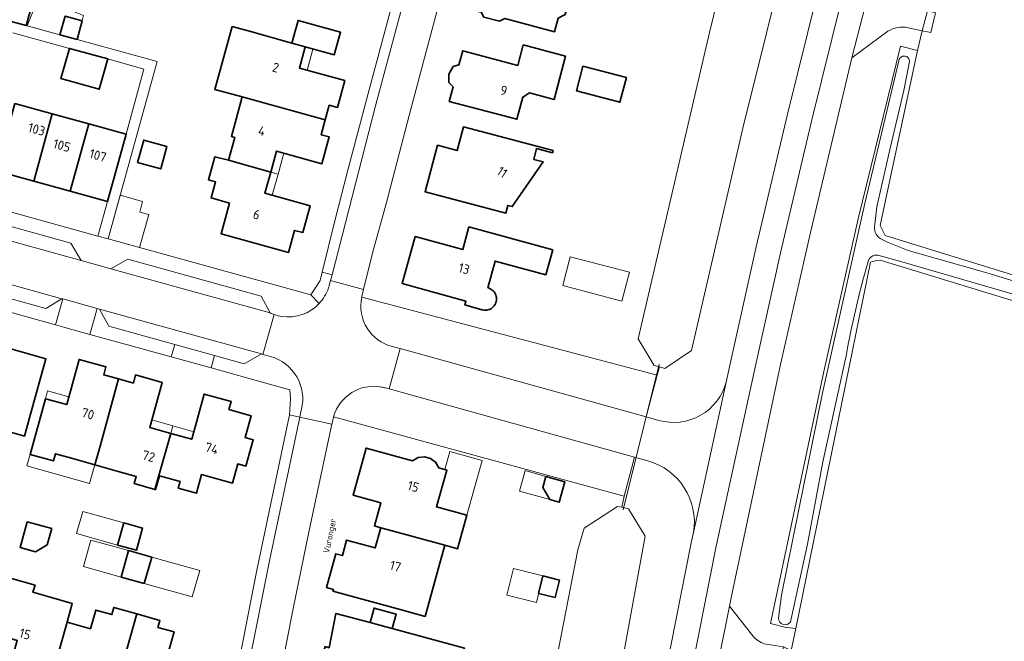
# Model space of a CAD drawing. Header units: metres. Extents: x 149984 to 156489, y 469398 to 478068.
# Tile 753 of 854: x 154658 to 154799, y 473110 to 473199. Entities that reach past the tile are written whole.
import ezdxf
from ezdxf.enums import TextEntityAlignment as Align

# ---------------------------------------------------------------- set-up
doc = ezdxf.new("R2010")
doc.units = ezdxf.units.M
doc.header["$LTSCALE"] = 0.75
for name, color, linetype, lineweight in [('B-WE-GR-BEPLANTING_CULTUUR_HEESTERS-GV', 252, 'Continuous', 18), ('B-WE-GR-GRAS-GV', 252, 'Continuous', 13), ('B-WE-KW-KUNSTWERK_DUIKER-G', 6, 'Continuous', 18), ('B-WE-OG-BEBOUWING-GV', 6, 'Continuous', 35), ('B-WE-OG-BEBOUWING-T18', 1, 'Continuous', 18), ('B-WE-OG-BEBOUWING_LUIFEL-GV', 6, 'Continuous', 18), ('B-WE-OG-BEBOUWING_OVERBOUWING-GV', 6, 'Continuous', 18), ('B-WE-OG-TERREIN_ERF-GV', 252, 'Continuous', 18), ('B-WE-OG-TERREIN_OEVER-GV', 252, 'Continuous', 18), ('B-WE-OG-TOPOGRAFIE-T18', 7, 'Continuous', 18), ('B-WE-OG-WATER_MEER-GV', 252, 'Continuous', 18), ('B-WE-OG-WATER_SLOOT-GV', 252, 'Continuous', 18), ('B-WE-OG-WEG-GV', 252, 'Continuous', 18), ('B-WE-VH-GESLOTENVERHARDING_ASFALT-GV', 252, 'Continuous', 18), ('B-WE-VH-OPENVERHARDING_BETONSTRAATSTEEN-GV', 252, 'Continuous', 18), ('B-WE-VH-OPENVERHARDING_TEGEL-GV', 252, 'Continuous', 18)]:
    doc.layers.add(name, color=color, linetype=linetype, lineweight=lineweight)
doc.styles.add('NLCS-ISO-M500-T18', font='NLCS-ISO.ttf', dxfattribs={"height": 0.9})
doc.styles.add('NLCS-ISO-M750-T18', font='NLCS-ISO.ttf', dxfattribs={"height": 1.35})

msp = doc.modelspace()

# ---------------------------------------------------------------- linework, layer by layer
at = {"layer": 'B-WE-GR-BEPLANTING_CULTUUR_HEESTERS-GV'}
for points in [[(154707.402, 473159.441, 0.4057122), (154711.837, 473152.37)], [(154710.257, 473146.578, 0.3869001), (154703.382, 473142.326)], [(154710.803, 473146.449, 0.0233705), (154710.257, 473146.578)]]:
    msp.add_lwpolyline(points, format="xyb", dxfattribs=at)
at = {"layer": 'B-WE-GR-BEPLANTING_CULTUUR_HEESTERS-GV', "flags": 128}
for points in [[(154711.837, 473152.37), (154711.962, 473152.341), (154712.91, 473152.078), (154748.101, 473142.313), (154749.706, 473148.292), (154707.402, 473159.441)], [(154703.382, 473142.326), (154744.97, 473130.967), (154746.467, 473136.528), (154711.334, 473146.301), (154710.803, 473146.449)]]:
    msp.add_lwpolyline(points, dxfattribs=at)
at = {"layer": 'B-WE-GR-GRAS-GV', "flags": 128}
for points in [[(154801.061, 473240.754), (154799.235, 473239.961), (154789.631, 473203.289), (154789.006, 473202.727), (154788.401, 473200.442), (154789.55, 473200.152), (154788.861, 473197.32), (154787.637, 473197.571), (154786.947, 473194.772), (154781.614, 473169.714), (154782.328, 473168.285), (154893.533, 473133.915)], [(154780.242, 473164.446), (154769.523, 473112.027), (154768.873, 473108.848), (154767.755, 473109.368), (154767.045, 473105.374), (154776.489, 473102.986), (154777.023, 473104.128), (154832.556, 473088.784), (154834.938, 473088.917), (154850.283, 473140.643)], [(154850.283, 473140.643), (154849.905, 473141.654), (154849.887, 473141.701), (154848.299, 473144.347), (154781.624, 473164.72)]]:
    msp.add_lwpolyline(points, dxfattribs=at)
at = {"layer": 'B-WE-GR-GRAS-GV'}
msp.add_lwpolyline([(154781.624, 473164.72, 0.0798974), (154780.242, 473164.446)], format="xyb", dxfattribs=at)
at = {"layer": 'B-WE-KW-KUNSTWERK_DUIKER-G', "flags": 128}
msp.add_lwpolyline([(154750.003, 473149.841), (154744.809, 473129.014)], dxfattribs=at)
at = {"layer": 'B-WE-OG-BEBOUWING-GV', "flags": 128}
for points in [[(154737.508, 473207.594), (154731.237, 473209.269), (154730.515, 473206.641), (154729.623, 473206.125), (154725.228, 473207.296), (154723.426, 473200.544), (154724.488, 473200.257), (154724.905, 473199.524), (154727.127, 473198.94), (154727.874, 473199.355), (154735.013, 473197.45), (154735.518, 473199.385), (154736.508, 473199.937), (154737.177, 473202.445), (154736.605, 473203.43), (154736.812, 473204.209), (154736.617, 473204.27)], [(154656.721, 473199.078), (154659.4, 473198.339), (154660.437, 473202.1), (154657.759, 473202.839)], [(154664.213, 473197.011), (154666.657, 473196.337), (154667.391, 473198.997), (154664.947, 473199.671)], [(154690.302, 473188.107), (154692.537, 473187.489), (154702.183, 473184.821), (154702.766, 473186.918), (154703.92, 473186.616), (154704.98, 473190.446), (154698.479, 473192.221), (154699.332, 473195.27), (154697.419, 473195.835), (154691.322, 473197.516), (154688.85, 473198.197), (154686.368, 473189.195)], [(154699.332, 473195.27), (154703.47, 473194.141), (154704.374, 473197.374), (154698.309, 473199.061), (154697.419, 473195.835)], [(154736.569, 473193.939), (154730.517, 473195.55), (154729.741, 473192.634), (154721.864, 473194.731), (154721.32, 473192.692), (154720.49, 473192.447), (154719.871, 473191.389), (154719.886, 473190.176), (154720.487, 473189.54), (154719.942, 473187.483), (154729.618, 473184.91), (154730.458, 473188.075), (154731.433, 473188.681), (154734.93, 473187.744)], [(154671.048, 473193.551), (154665.563, 473195.065), (154664.357, 473190.745), (154669.841, 473189.218)], [(154738.152, 473188.996), (154744.363, 473187.36), (154745.287, 473190.872), (154739.077, 473192.507)], [(154663.117, 473185.69), (154657.752, 473187.173), (154655.095, 473177.551), (154660.452, 473176.067)], [(154692.537, 473187.489), (154690.302, 473188.107), (154688.752, 473182.449), (154689.225, 473182.319), (154688.328, 473179.044), (154694.386, 473177.353), (154695.223, 473180.355), (154701.7, 473178.55), (154702.752, 473182.388), (154701.591, 473182.693), (154702.183, 473184.821)], [(154668.33, 473184.248), (154663.117, 473185.69), (154660.452, 473176.067), (154665.664, 473174.624)], [(154671.021, 473173.14), (154673.684, 473182.768), (154668.33, 473184.248), (154665.664, 473174.624)], [(154734.788, 473180.437), (154721.96, 473183.817), (154721.066, 473180.437), (154718.256, 473181.201), (154716.482, 473174.538), (154728.042, 473171.477), (154728.332, 473172.575), (154728.948, 473172.411), (154733.4, 473178.811), (154732.02, 473179.179), (154732.43, 473180.713), (154734.707, 473180.123)], [(154675.324, 473178.721), (154678.633, 473177.817), (154679.51, 473181.03), (154676.201, 473181.934)], [(154688.328, 473179.044), (154686.392, 473179.54), (154685.47, 473176.258), (154686.486, 473175.971), (154685.839, 473173.654), (154688.503, 473172.911), (154687.28, 473168.535), (154696.942, 473165.843), (154697.802, 473168.991), (154698.968, 473168.686), (154700.008, 473172.524), (154693.542, 473174.329), (154694.386, 473177.353)], [(154725.46, 473160.765), (154726.499, 473164.605), (154733.734, 473162.649), (154734.74, 473166.201), (154722.759, 473169.512), (154721.857, 473166.247), (154715.047, 473168.129), (154713.174, 473161.398), (154722.319, 473158.852), (154722.18, 473158.333), (154724.588, 473157.654), (154724.761, 473157.609), (154724.939, 473157.583), (154725.118, 473157.577), (154725.297, 473157.591), (154725.473, 473157.624), (154725.644, 473157.677), (154725.808, 473157.749), (154725.964, 473157.838), (154726.108, 473157.944), (154726.24, 473158.065), (154726.358, 473158.2), (154726.46, 473158.347), (154726.545, 473158.505), (154726.613, 473158.671), (154726.661, 473158.844), (154726.69, 473159.021), (154726.699, 473159.2), (154726.689, 473159.379), (154726.658, 473159.555), (154726.608, 473159.727), (154726.54, 473159.893), (154726.453, 473160.05), (154726.35, 473160.196), (154726.231, 473160.331), (154726.098, 473160.451), (154725.953, 473160.555), (154725.797, 473160.643), (154725.632, 473160.714)], [(154656.829, 473152.125), (154654.488, 473143.638), (154653.774, 473141.048), (154659.134, 473139.566), (154659.848, 473142.156), (154662.202, 473150.639)], [(154669.948, 473138.111), (154672.597, 473147.736), (154670.485, 473148.32), (154670.804, 473149.474), (154666.959, 473150.53), (154665.187, 473144.061), (154662.126, 473144.9), (154659.94, 473136.919), (154663.275, 473136.007), (154663.553, 473137.028), (154665.856, 473136.389), (154669.208, 473135.453)], [(154672.597, 473147.736), (154669.948, 473138.111), (154669.208, 473135.453), (154672.549, 473134.509), (154675.137, 473133.778), (154674.848, 473132.76), (154677.817, 473131.928), (154680.063, 473139.943), (154677.058, 473140.783), (154678.862, 473147.244), (154675.036, 473148.303), (154674.717, 473147.149)], [(154677.817, 473131.928), (154677.899, 473131.905), (154678.449, 473133.873), (154681.403, 473133.051), (154681.138, 473132.098), (154683.738, 473131.373), (154684.486, 473134.038), (154688.907, 473132.826), (154689.666, 473135.57), (154690.836, 473135.254), (154691.874, 473139.038), (154690.714, 473139.35), (154691.573, 473142.474), (154688.402, 473143.354), (154688.72, 473144.506), (154684.878, 473145.561), (154683.068, 473139.102), (154680.063, 473139.943)], [(154711.066, 473126.175), (154719.292, 473123.915), (154721.129, 473123.418), (154722.468, 473128.217), (154718.132, 473129.421), (154719.596, 473134.67), (154718.448, 473134.987), (154717.957, 473135.801), (154717.243, 473136.347), (154716.384, 473136.578), (154715.506, 473136.467), (154714.666, 473136.022), (154708.036, 473137.845), (154706.179, 473131.093), (154710.136, 473130.006), (154709.214, 473126.689), (154710.132, 473126.434)], [(154736.487, 473133.024), (154733.781, 473133.777), (154733.336, 473132.177), (154734.309, 473130.453), (154735.667, 473130.075)], [(154659.531, 473127.297), (154658.507, 473123.619), (154660.72, 473123.003), (154662.383, 473123.999), (154663.029, 473126.323)], [(154672.467, 473123.948), (154675.152, 473123.2), (154676.037, 473126.376), (154673.351, 473127.124)], [(154719.292, 473123.915), (154711.066, 473126.175), (154710.132, 473126.434), (154709.333, 473123.549), (154705.249, 473124.666), (154704.648, 473122.436), (154703.684, 473122.702), (154702.384, 473117.874), (154703.348, 473117.608), (154703.283, 473117.367), (154712.922, 473114.715), (154716.473, 473113.738), (154718.204, 473119.987)], [(154676.287, 473118.445), (154677.343, 473122.239), (154674.04, 473123.158), (154672.984, 473119.365)], [(154735.084, 473116.434), (154735.706, 473118.943), (154733.348, 473119.528), (154732.726, 473117.02)], [(154662.547, 473103.321), (154665.24, 473112.922), (154665.981, 473115.563), (154662.661, 473116.529), (154660.356, 473117.2), (154660.647, 473118.208), (154657.301, 473119.166), (154655.048, 473111.18), (154658.096, 473110.297), (154656.287, 473103.848), (154660.107, 473102.759), (154660.429, 473103.916)], [(154665.24, 473112.922), (154662.547, 473103.321), (154664.666, 473102.726), (154664.335, 473101.566), (154668.162, 473100.493), (154669.98, 473106.97), (154672.984, 473106.126), (154675.222, 473114.102), (154671.946, 473115.024), (154671.658, 473114.003), (154669.345, 473114.655), (154668.589, 473111.977)], [(154675.222, 473114.102), (154672.984, 473106.126), (154675.993, 473105.281), (154674.172, 473098.805), (154677.996, 473097.721), (154678.343, 473098.882), (154681.507, 473097.988), (154682.317, 473100.886), (154683.476, 473100.567), (154684.548, 473104.315), (154683.357, 473104.653), (154684.177, 473107.625), (154679.792, 473108.854), (154680.553, 473111.515), (154678.236, 473112.173), (154678.518, 473113.175)], [(154702.744, 473109.253), (154702.169, 473109.427), (154700.704, 473104.124), (154705.142, 473102.897), (154705.663, 473104.824), (154712.805, 473102.898), (154714.231, 473108.219), (154721.34, 473106.317), (154722.11, 473109.195), (154711.775, 473111.992), (154710.855, 473112.241), (154708.616, 473112.847), (154703.717, 473114.173)], [(154711.775, 473111.992), (154712.338, 473114.071), (154709.179, 473114.926), (154708.616, 473112.847), (154710.855, 473112.241)]]:
    msp.add_lwpolyline(points, close=True, dxfattribs=at)
at = {"layer": 'B-WE-OG-BEBOUWING_LUIFEL-GV', "flags": 128}
for points in [[(154659.501, 473198.312), (154664.213, 473197.011), (154664.947, 473199.671), (154667.391, 473198.997), (154667.608, 473199.784), (154661.143, 473202.387)], [(154700.411, 473194.975), (154699.332, 473195.27), (154698.479, 473192.221), (154699.578, 473191.921)], [(154695.223, 473180.355), (154694.386, 473177.353), (154695.43, 473177.062), (154696.268, 473180.064)], [(154695.43, 473177.062), (154694.386, 473177.353), (154693.542, 473174.329), (154694.586, 473174.038)], [(154662.126, 473144.9), (154665.187, 473144.061), (154665.496, 473145.188), (154662.435, 473146.027)], [(154680.365, 473141.021), (154677.36, 473141.863), (154677.058, 473140.783), (154680.063, 473139.943)], [(154680.365, 473141.021), (154680.063, 473139.943), (154683.068, 473139.102), (154683.37, 473140.179)], [(154659.94, 473136.919), (154659.483, 473135.28), (154668.463, 473132.779), (154669.208, 473135.453), (154663.553, 473137.028), (154663.275, 473136.007)], [(154722.468, 473128.217), (154724.639, 473136.079), (154720.016, 473137.355), (154719.297, 473134.753), (154719.596, 473134.67), (154718.145, 473129.42)], [(154734.309, 473130.453), (154733.336, 473132.177), (154733.781, 473133.777), (154730.807, 473134.605), (154729.986, 473131.656)], [(154673.351, 473127.124), (154667.466, 473128.762), (154666.582, 473125.586), (154672.467, 473123.948)], [(154672.984, 473119.365), (154674.04, 473123.158), (154668.635, 473124.662), (154667.579, 473120.869)], [(154733.348, 473119.528), (154729.13, 473120.575), (154728.187, 473116.776), (154732.405, 473115.729)]]:
    msp.add_lwpolyline(points, close=True, dxfattribs=at)
at = {"layer": 'B-WE-OG-BEBOUWING_OVERBOUWING-GV', "flags": 128}
for points in [[(154675.623, 473166.546), (154676.93, 473171.27), (154675.626, 473171.631), (154676.044, 473173.143), (154672.826, 473174.033), (154671.1, 473167.794)], [(154736.17, 473161.11), (154744.638, 473158.886), (154745.722, 473163.015), (154737.255, 473165.238)], [(154676.287, 473118.445), (154683.16, 473116.532), (154684.215, 473120.326), (154677.343, 473122.239)]]:
    msp.add_lwpolyline(points, close=True, dxfattribs=at)
at = {"layer": 'B-WE-OG-TERREIN_ERF-GV', "flags": 128}
for points in [[(154707.402, 473159.441), (154749.706, 473148.292), (154750.01, 473149.45), (154749.281, 473149.642), (154746.969, 473153.469), (154757.172, 473197.319), (154766.887, 473236.972), (154768.249, 473241.413), (154754.172, 473245.162), (154753.218, 473241.86), (154750.218, 473242.626), (154751.177, 473245.96), (154731.738, 473251.138), (154716.787, 473195.126), (154714.236, 473185.629), (154710.943, 473173.006), (154708.98, 473165.947), (154707.663, 473160.523), (154707.42, 473159.525)], [(154737.508, 473207.594), (154736.617, 473204.27), (154736.812, 473204.209), (154736.605, 473203.43), (154737.177, 473202.445), (154736.508, 473199.937), (154735.518, 473199.385), (154735.013, 473197.45), (154727.874, 473199.355), (154727.127, 473198.94), (154724.905, 473199.524), (154724.488, 473200.257), (154723.426, 473200.544), (154725.228, 473207.296), (154729.623, 473206.125), (154730.515, 473206.641), (154731.237, 473209.269)], [(154788.861, 473197.32), (154789.55, 473200.152), (154788.401, 473200.442), (154787.637, 473197.571)], [(154694.386, 473177.353), (154693.542, 473174.329), (154700.008, 473172.524), (154698.968, 473168.686), (154697.802, 473168.991), (154696.942, 473165.843), (154687.28, 473168.535), (154688.503, 473172.911), (154685.839, 473173.654), (154686.486, 473175.971), (154685.47, 473176.258), (154686.392, 473179.54), (154688.328, 473179.044), (154689.225, 473182.319), (154688.752, 473182.449), (154690.302, 473188.107), (154686.368, 473189.195), (154688.85, 473198.197), (154691.322, 473197.516), (154697.419, 473195.835), (154698.309, 473199.061), (154704.374, 473197.374), (154703.47, 473194.141), (154699.332, 473195.27), (154698.479, 473192.221), (154704.98, 473190.446), (154703.92, 473186.616), (154702.766, 473186.918), (154702.183, 473184.821), (154701.591, 473182.693), (154702.752, 473182.388), (154701.7, 473178.55), (154695.223, 473180.355)], [(154736.569, 473193.939), (154734.93, 473187.744), (154731.433, 473188.681), (154730.458, 473188.075), (154729.618, 473184.91), (154719.942, 473187.483), (154720.487, 473189.54), (154719.886, 473190.176), (154719.871, 473191.389), (154720.49, 473192.447), (154721.32, 473192.692), (154721.864, 473194.731), (154729.741, 473192.634), (154730.517, 473195.55)], [(154738.152, 473188.996), (154739.077, 473192.507), (154745.287, 473190.872), (154744.363, 473187.36)], [(154734.788, 473180.437), (154734.707, 473180.123), (154732.43, 473180.713), (154732.02, 473179.179), (154733.4, 473178.811), (154728.948, 473172.411), (154728.332, 473172.575), (154728.042, 473171.477), (154716.482, 473174.538), (154718.256, 473181.201), (154721.066, 473180.437), (154721.96, 473183.817)], [(154675.324, 473178.721), (154676.201, 473181.934), (154679.51, 473181.03), (154678.633, 473177.817)], [(154725.46, 473160.765), (154725.632, 473160.714), (154725.797, 473160.643), (154725.953, 473160.555), (154726.098, 473160.451), (154726.231, 473160.331), (154726.35, 473160.196), (154726.453, 473160.05), (154726.54, 473159.893), (154726.608, 473159.727), (154726.658, 473159.555), (154726.689, 473159.379), (154726.699, 473159.2), (154726.69, 473159.021), (154726.661, 473158.844), (154726.613, 473158.671), (154726.545, 473158.505), (154726.46, 473158.347), (154726.358, 473158.2), (154726.24, 473158.065), (154726.108, 473157.944), (154725.964, 473157.838), (154725.808, 473157.749), (154725.644, 473157.677), (154725.473, 473157.624), (154725.297, 473157.591), (154725.118, 473157.577), (154724.939, 473157.583), (154724.761, 473157.609), (154724.588, 473157.654), (154722.18, 473158.333), (154722.319, 473158.852), (154713.174, 473161.398), (154715.047, 473168.129), (154721.857, 473166.247), (154722.759, 473169.512), (154734.74, 473166.201), (154733.734, 473162.649), (154726.499, 473164.605)], [(154641.446, 473156.381), (154646.575, 473154.962), (154651.701, 473153.544), (154656.829, 473152.125), (154662.202, 473150.639), (154659.848, 473142.156), (154659.134, 473139.566), (154653.774, 473141.048), (154648.647, 473142.462), (154649.362, 473145.056), (154644.234, 473146.474), (154643.435, 473143.578), (154638.306, 473144.992), (154638.221, 473144.682), (154633.092, 473146.096), (154628.069, 473147.484), (154626.052, 473140.183), (154622.347, 473141.207), (154627.189, 473158.731), (154630.558, 473157.788), (154630.971, 473159.279), (154636.319, 473157.799)], [(154669.208, 473135.453), (154665.856, 473136.389), (154663.553, 473137.028), (154663.275, 473136.007), (154659.94, 473136.919), (154662.126, 473144.9), (154665.187, 473144.061), (154666.959, 473150.53), (154670.804, 473149.474), (154670.485, 473148.32), (154672.597, 473147.736), (154674.717, 473147.149), (154675.036, 473148.303), (154678.862, 473147.244), (154677.058, 473140.783), (154680.063, 473139.943), (154683.068, 473139.102), (154684.878, 473145.561), (154688.72, 473144.506), (154688.402, 473143.354), (154691.573, 473142.474), (154690.714, 473139.35), (154691.874, 473139.038), (154690.836, 473135.254), (154689.666, 473135.57), (154688.907, 473132.826), (154684.486, 473134.038), (154683.738, 473131.373), (154681.138, 473132.098), (154681.403, 473133.051), (154678.449, 473133.873), (154677.899, 473131.905), (154677.817, 473131.928), (154674.848, 473132.76), (154675.137, 473133.778), (154672.549, 473134.509)], [(154712.922, 473114.715), (154703.283, 473117.367), (154703.348, 473117.608), (154702.384, 473117.874), (154703.684, 473122.702), (154704.648, 473122.436), (154705.249, 473124.666), (154709.333, 473123.549), (154710.132, 473126.434), (154709.214, 473126.689), (154710.136, 473130.006), (154706.179, 473131.093), (154708.036, 473137.845), (154714.666, 473136.022), (154715.506, 473136.467), (154716.384, 473136.578), (154717.243, 473136.347), (154717.957, 473135.801), (154718.448, 473134.987), (154719.596, 473134.67), (154718.132, 473129.421), (154722.468, 473128.217), (154721.129, 473123.418), (154719.292, 473123.915), (154718.204, 473119.987), (154716.473, 473113.738)], [(154734.309, 473130.453), (154733.336, 473132.177), (154733.781, 473133.777), (154736.487, 473133.024), (154735.667, 473130.075)], [(154659.531, 473127.297), (154663.029, 473126.323), (154662.383, 473123.999), (154660.72, 473123.003), (154658.507, 473123.619)], [(154672.467, 473123.948), (154673.351, 473127.124), (154676.037, 473126.376), (154675.152, 473123.2)], [(154672.984, 473119.365), (154674.04, 473123.158), (154677.343, 473122.239), (154676.287, 473118.445)], [(154733.348, 473119.528), (154735.706, 473118.943), (154735.084, 473116.434), (154732.726, 473117.02)], [(154711.775, 473111.992), (154722.11, 473109.195), (154721.34, 473106.317), (154714.231, 473108.219), (154712.805, 473102.898), (154705.663, 473104.824), (154705.142, 473102.897), (154700.704, 473104.124), (154702.169, 473109.427), (154702.744, 473109.253), (154703.717, 473114.173), (154708.616, 473112.847), (154709.179, 473114.926), (154712.338, 473114.071)]]:
    msp.add_lwpolyline(points, close=True, dxfattribs=at)
for points in [[(154657.759, 473202.839), (154660.437, 473202.1), (154659.4, 473198.339), (154664.213, 473197.011), (154664.947, 473199.671), (154667.391, 473198.997), (154666.657, 473196.337), (154678.122, 473193.174), (154671.1, 473167.794), (154700.103, 473159.792), (154701.44, 473161.837), (154701.729, 473163.004), (154703.612, 473170.576), (154705.475, 473177.797), (154708.529, 473189.312), (154715.244, 473214.418)], [(154657.752, 473187.173), (154663.117, 473185.69), (154668.33, 473184.248), (154673.684, 473182.768), (154676.231, 473192.101), (154671.048, 473193.551), (154669.841, 473189.218), (154664.357, 473190.745), (154665.563, 473195.065), (154657.45, 473197.295)], [(154654.008, 473172.542), (154669.631, 473168.202), (154671.021, 473173.14), (154665.664, 473174.624), (154660.452, 473176.067), (154655.095, 473177.551)], [(154689.943, 473107.891), (154692.373, 473120.341), (154697.055, 473142.576), (154697.056, 473142.587), (154697.226, 473144.885), (154697.135, 473146.166), (154691.314, 473147.795), (154685.863, 473149.305), (154680.141, 473150.889), (154668.489, 473154.115), (154664.89, 473155.112), (154663.585, 473155.476), (154632.231, 473164.218)], [(154703.253, 473141.777), (154703.139, 473141.241), (154699.9, 473126.045), (154697.613, 473114.866), (154695.133, 473102.069), (154693.871, 473095.722), (154693.69, 473094.517), (154692.192, 473085.806), (154704.749, 473082.817), (154706.871, 473081.306), (154707.657, 473080.385), (154708.286, 473078.949), (154708.482, 473077.033), (154708.046, 473075.544), (154727.957, 473069.896), (154728.06, 473069.867), (154728.142, 473070.767), (154738.355, 473123.279), (154739.26, 473126.365), (154744.029, 473129.486), (154744.623, 473129.357), (154744.97, 473130.967), (154703.382, 473142.326)], [(154656.287, 473103.848), (154658.096, 473110.297), (154655.048, 473111.18), (154657.301, 473119.166), (154660.647, 473118.208), (154660.356, 473117.2), (154662.661, 473116.529), (154665.981, 473115.563), (154665.24, 473112.922), (154668.589, 473111.977), (154669.345, 473114.655), (154671.658, 473114.003), (154671.946, 473115.024), (154675.222, 473114.102), (154678.518, 473113.175), (154678.236, 473112.173), (154680.553, 473111.515), (154679.792, 473108.854)]]:
    msp.add_lwpolyline(points, dxfattribs=at)
at = {"layer": 'B-WE-OG-TERREIN_ERF-GV'}
msp.add_lwpolyline([(154703.382, 473142.326, 0.0236573), (154703.253, 473141.777)], format="xyb", dxfattribs=at)
at = {"layer": 'B-WE-OG-TERREIN_OEVER-GV', "flags": 128}
for points in [[(154786.947, 473194.772), (154784.51, 473195.384), (154778.481, 473170.684), (154773.558, 473148.804), (154765.924, 473112.725), (154768.159, 473112.168), (154768.253, 473112.145), (154769.523, 473112.027), (154780.242, 473164.446)], [(154844.147, 473108.564), (154854.011, 473139.992), (154854.673, 473141.712), (154913.014, 473124.646), (154951.625, 473113.472), (154955.45, 473112.365), (154962.741, 473110.37), (154963.432, 473111.764), (154963.578, 473113.272), (154962.51, 473114.151), (154893.533, 473133.915), (154782.328, 473168.285), (154781.614, 473169.714), (154786.947, 473194.772)], [(154767.061, 473113.489), (154767.476, 473116.792), (154770, 473129.275), (154773.299, 473145.506), (154778.443, 473168.632), (154779.44, 473172.875), (154784.284, 473193.289)], [(154785.783, 473192.967), (154784.983, 473189.055), (154783.027, 473180.799), (154781.15, 473172.365), (154780.825, 473169.851)], [(154781.605, 473167.859), (154782.761, 473167.252), (154785.605, 473166.117), (154796.886, 473162.913), (154808.289, 473159.445), (154824.564, 473154.337), (154838.179, 473150.13), (154848.973, 473146.524), (154854.177, 473144.885), (154861.554, 473142.646), (154869.707, 473139.994), (154876.724, 473137.8), (154884.366, 473135.375), (154892.536, 473133.068), (154901.523, 473130.498), (154912.424, 473127.478), (154920.084, 473125.269), (154925.412, 473123.819), (154926.652, 473123.49), (154937.537, 473120.279), (154945.87, 473117.663), (154957.299, 473114.59), (154962.709, 473113.025)], [(154849.381, 473144.219), (154839.564, 473147.947), (154829.081, 473151.38), (154814.454, 473155.884), (154797.686, 473160.711), (154784.719, 473164.512), (154781.288, 473165.448)], [(154781.624, 473164.72), (154848.299, 473144.347), (154849.887, 473141.701), (154849.905, 473141.654), (154850.283, 473140.643), (154834.938, 473088.917)], [(154776.73, 473151.038), (154773.398, 473135.87), (154771.22, 473124.095), (154768.896, 473113.402), (154768.767, 473112.932)]]:
    msp.add_lwpolyline(points, dxfattribs=at)
at = {"layer": 'B-WE-OG-TERREIN_OEVER-GV'}
for points in [[(154784.284, 473193.289, -1.1056406), (154785.783, 473192.967)], [(154780.825, 473169.851, 0.3041508), (154781.605, 473167.859)], [(154779.829, 473164.357, 0.0249939), (154776.73, 473151.038)], [(154781.288, 473165.448, 0.4431886), (154779.829, 473164.357)], [(154780.242, 473164.446, -0.0798974), (154781.624, 473164.72)], [(154768.767, 473112.932, -0.7261692), (154767.061, 473113.489)]]:
    msp.add_lwpolyline(points, format="xyb", dxfattribs=at)
at = {"layer": 'B-WE-OG-WATER_MEER-GV', "flags": 128}
for points in [[(154781.359, 473286.902), (154774.107, 473262.7), (154770.868, 473250.141), (154770.09, 473247.602), (154769.001, 473243.867), (154768.249, 473241.413), (154766.887, 473236.972), (154757.172, 473197.319), (154746.969, 473153.469), (154749.281, 473149.642), (154750.01, 473149.45), (154750.793, 473149.243), (154754.62, 473151.818), (154761.975, 473183.635), (154772.099, 473224.508), (154771.259, 473227.565), (154771.971, 473230.265), (154773.028, 473240.287), (154773.374, 473241.997), (154773.536, 473242.563), (154774.609, 473246.306), (154785.471, 473285.559)], [(154741.3, 473088.734), (154747.978, 473125.213), (154745.608, 473129.143), (154744.623, 473129.357), (154744.029, 473129.486), (154739.26, 473126.365), (154738.355, 473123.279), (154728.142, 473070.767)]]:
    msp.add_lwpolyline(points, dxfattribs=at)
at = {"layer": 'B-WE-OG-WATER_SLOOT-GV'}
for points in [[(154785.783, 473192.967, 1.1056406), (154784.284, 473193.289)], [(154781.605, 473167.859, -0.3041508), (154780.825, 473169.851)], [(154776.73, 473151.038, -0.0249939), (154779.829, 473164.357)], [(154779.829, 473164.357, -0.4431886), (154781.288, 473165.448)], [(154767.061, 473113.489, 0.7261692), (154768.767, 473112.932)]]:
    msp.add_lwpolyline(points, format="xyb", dxfattribs=at)
at = {"layer": 'B-WE-OG-WATER_SLOOT-GV', "flags": 128}
for points in [[(154784.284, 473193.289), (154779.44, 473172.875), (154778.443, 473168.632), (154773.299, 473145.506), (154770, 473129.275), (154767.476, 473116.792), (154767.061, 473113.489)], [(154780.825, 473169.851), (154781.15, 473172.365), (154783.027, 473180.799), (154784.983, 473189.055), (154785.783, 473192.967)], [(154962.709, 473113.025), (154957.299, 473114.59), (154945.87, 473117.663), (154937.537, 473120.279), (154926.652, 473123.49), (154925.412, 473123.819), (154920.084, 473125.269), (154912.424, 473127.478), (154901.523, 473130.498), (154892.536, 473133.068), (154884.366, 473135.375), (154876.724, 473137.8), (154869.707, 473139.994), (154861.554, 473142.646), (154854.177, 473144.885), (154848.973, 473146.524), (154838.179, 473150.13), (154824.564, 473154.337), (154808.289, 473159.445), (154796.886, 473162.913), (154785.605, 473166.117), (154782.761, 473167.252), (154781.605, 473167.859)], [(154781.288, 473165.448), (154784.719, 473164.512), (154797.686, 473160.711), (154814.454, 473155.884), (154829.081, 473151.38), (154839.564, 473147.947), (154849.381, 473144.219)], [(154768.767, 473112.932), (154768.896, 473113.402), (154771.22, 473124.095), (154773.398, 473135.87), (154776.73, 473151.038)]]:
    msp.add_lwpolyline(points, dxfattribs=at)
at = {"layer": 'B-WE-OG-WEG-GV', "flags": 128}
for points in [[(154760.05, 473149.494), (154763.841, 473166.631), (154768.332, 473185.643), (154774.06, 473208.815), (154779.634, 473230.637), (154781.642, 473238.053), (154773.028, 473240.287), (154771.971, 473230.265), (154771.259, 473227.565), (154772.099, 473224.508), (154761.975, 473183.635), (154754.62, 473151.818), (154750.793, 473149.243), (154750.01, 473149.45), (154749.706, 473148.292), (154748.101, 473142.313), (154749.95, 473141.8)], [(154782.699, 473197.508), (154777.579, 473193.711), (154771.632, 473168.693), (154767.341, 473149.786), (154760.331, 473116.643), (154760.044, 473115.213), (154763.516, 473110.784)], [(154765.307, 473109.752), (154767.755, 473109.368), (154768.873, 473108.848), (154769.523, 473112.027), (154768.253, 473112.145), (154768.159, 473112.168), (154765.924, 473112.725), (154773.558, 473148.804), (154778.481, 473170.684), (154784.51, 473195.384), (154786.947, 473194.772), (154787.637, 473197.571)], [(154787.637, 473197.571), (154785.606, 473198.029)], [(154759.571, 473147.291), (154760.05, 473149.494)], [(154748.343, 473136.006), (154746.467, 473136.528), (154744.97, 473130.967), (154744.623, 473129.357), (154745.608, 473129.143), (154747.978, 473125.213), (154741.3, 473088.734), (154732.408, 473038.315), (154727.639, 473006.596), (154726.679, 473000), (154724.235, 472983.217), (154722.294, 472967.798), (154718.415, 472966.049), (154716.73, 472966.252), (154715.628, 472962.081), (154715.365, 472960.87), (154718.132, 472960.562), (154721.584, 472960.281)], [(154740.189, 473047.033), (154745.103, 473074.639), (154748.451, 473093.058), (154748.76, 473094.761), (154754.624, 473124.515), (154754.894, 473125.758), (154754.895, 473125.764)]]:
    msp.add_lwpolyline(points, dxfattribs=at)
at = {"layer": 'B-WE-OG-WEG-GV'}
for points in [[(154785.606, 473198.029, 0.1888907), (154782.699, 473197.508)], [(154749.95, 473141.8, 0.4175409), (154759.571, 473147.291)], [(154754.895, 473125.764, 0.3831169), (154748.343, 473136.006)], [(154763.516, 473110.784, 0.1584149), (154765.307, 473109.752)]]:
    msp.add_lwpolyline(points, format="xyb", dxfattribs=at)
at = {"layer": 'B-WE-VH-GESLOTENVERHARDING_ASFALT-GV', "flags": 128}
for points in [[(154767.329, 473165.803), (154771.823, 473184.828), (154777.543, 473207.968), (154783.098, 473229.715), (154789.688, 473254.05), (154795.006, 473273.003), (154801.751, 473295.811), (154822.723, 473362.958), (154828.934, 473380.099), (154831.796, 473390.066), (154832.925, 473393.953), (154827.871, 473395.501), (154827.431, 473392.439)], [(154826.678, 473388.605), (154822.876, 473376.032), (154814.192, 473347.7), (154802.869, 473311.424), (154799.267, 473299.882), (154798.312, 473296.823), (154795.092, 473285.935), (154791.558, 473273.985), (154786.255, 473255.087), (154781.642, 473238.053), (154779.634, 473230.637), (154774.06, 473208.815), (154768.332, 473185.643), (154763.841, 473166.631), (154760.05, 473149.494), (154759.571, 473147.291), (154754.895, 473125.764), (154754.894, 473125.758), (154754.624, 473124.515), (154748.76, 473094.761)], [(154828.934, 473380.099), (154822.723, 473362.958), (154801.751, 473295.811), (154795.006, 473273.003), (154789.688, 473254.05), (154783.098, 473229.715), (154777.543, 473207.968), (154771.823, 473184.828), (154767.329, 473165.803), (154763.56, 473148.764), (154758.133, 473123.784), (154752.284, 473094.104), (154748.664, 473074.182), (154743.718, 473046.402), (154739.983, 473022.995), (154736.579, 472999.486), (154734.831, 472977.129), (154735.293, 472977.145)], [(154742.141, 473010.75), (154742.426, 473014.853), (154743.641, 473023.273), (154745.759, 473036.817), (154748.626, 473053.92), (154750.664, 473065.56), (154755.504, 473091.879), (154757.048, 473100.275), (154760.044, 473115.213), (154760.331, 473116.643), (154767.341, 473149.786), (154771.632, 473168.693), (154777.579, 473193.711), (154781.313, 473208.385), (154786.971, 473230.616), (154799.661, 473276.829), (154805.232, 473294.883), (154805.286, 473295.055), (154825.589, 473359.701)], [(154734.831, 472977.129), (154736.579, 472999.486), (154739.983, 473022.995), (154743.718, 473046.402), (154748.664, 473074.182), (154752.284, 473094.104), (154758.133, 473123.784), (154763.56, 473148.764), (154767.329, 473165.803)]]:
    msp.add_lwpolyline(points, dxfattribs=at)
at = {"layer": 'B-WE-VH-OPENVERHARDING_BETONSTRAATSTEEN-GV', "flags": 128}
for points in [[(154716.619, 473213.917), (154709.389, 473186.827), (154703.158, 473162.656), (154702.941, 473161.842), (154707.663, 473160.523), (154708.98, 473165.947), (154710.943, 473173.006), (154714.236, 473185.629), (154716.787, 473195.126), (154731.738, 473251.138), (154732.454, 473253.82), (154733.507, 473257.764), (154723.728, 473260.473), (154720.576, 473249.154), (154724.105, 473242.57), (154720.367, 473228.62)], [(154784.055, 473202.747), (154781.313, 473208.385), (154777.579, 473193.711)], [(154785.606, 473198.029), (154787.637, 473197.571), (154788.401, 473200.442), (154786.227, 473200.944)], [(154777.579, 473193.711), (154782.699, 473197.508)], [(154694.308, 473157.184), (154671.51, 473163.511), (154667.254, 473164.689), (154653.622, 473168.462), (154652.932, 473168.654), (154650.127, 473169.43), (154646.213, 473170.513), (154645.524, 473170.704), (154616.731, 473178.675), (154615.687, 473178.964), (154610.436, 473180.418), (154609.518, 473180.672), (154580.929, 473188.585)], [(154577.443, 473183.392), (154577.955, 473183.25), (154589.636, 473180.033), (154605.836, 473175.54), (154606.124, 473175.46), (154623.416, 473170.66), (154624.557, 473170.343), (154628.4, 473169.275), (154630.008, 473168.829), (154633.26, 473167.925), (154633.442, 473167.875), (154664.506, 473159.221), (154664.626, 473159.187), (154669.526, 473157.813), (154669.852, 473157.722), (154693.065, 473151.312), (154693.259, 473151.256), (154694.886, 473156.949)], [(154702.8, 473161.315), (154702.941, 473161.842), (154703.158, 473162.656), (154701.729, 473163.004), (154701.44, 473161.837), (154700.103, 473159.792), (154701.31, 473158.529)], [(154707.402, 473159.441), (154707.42, 473159.525), (154707.663, 473160.523), (154702.941, 473161.842), (154702.8, 473161.315)], [(154694.886, 473156.949), (154693.259, 473151.256), (154694.328, 473150.948), (154694.364, 473150.938)], [(154710.803, 473146.449), (154711.334, 473146.301), (154712.91, 473152.078), (154711.962, 473152.341), (154711.837, 473152.37)], [(154749.95, 473141.8), (154748.101, 473142.313), (154712.91, 473152.078), (154711.334, 473146.301), (154746.467, 473136.528), (154748.343, 473136.006)], [(154754.895, 473125.764), (154759.571, 473147.291)], [(154698.699, 473143.076), (154698.539, 473142.259), (154703.139, 473141.241), (154703.253, 473141.777)], [(154763.516, 473110.784), (154760.044, 473115.213), (154757.048, 473100.275), (154761.146, 473102.162)]]:
    msp.add_lwpolyline(points, dxfattribs=at)
for points in [[(154716.619, 473213.917), (154715.244, 473214.418), (154708.529, 473189.312), (154705.475, 473177.797), (154703.612, 473170.576), (154701.729, 473163.004), (154703.158, 473162.656), (154709.389, 473186.827)], [(154653.622, 473168.462), (154667.254, 473164.689), (154665.77, 473167.196), (154656.377, 473169.823)], [(154664.506, 473159.221), (154633.442, 473167.875), (154634.724, 473165.463), (154662.18, 473157.809)], [(154694.308, 473157.184), (154693.008, 473159.607), (154673.929, 473164.887), (154671.51, 473163.511)], [(154664.626, 473159.187), (154663.585, 473155.476), (154664.89, 473155.112), (154668.489, 473154.115), (154669.526, 473157.813)], [(154693.065, 473151.312), (154669.852, 473157.722), (154671.199, 473155.283), (154680.634, 473152.669), (154686.355, 473151.084), (154690.6, 473149.908)], [(154686.355, 473151.084), (154680.634, 473152.669), (154680.141, 473150.889), (154685.863, 473149.305)], [(154689.269, 473096.553), (154691.776, 473109.467), (154694.271, 473121.945), (154698.539, 473142.259), (154697.056, 473142.587), (154697.055, 473142.576), (154692.373, 473120.341), (154689.943, 473107.891), (154687.89, 473096.982), (154687.838, 473096.831)], [(154689.269, 473096.553), (154693.871, 473095.722), (154695.133, 473102.069), (154697.613, 473114.866), (154699.9, 473126.045), (154703.139, 473141.241), (154698.539, 473142.259), (154694.271, 473121.945), (154691.776, 473109.467)]]:
    msp.add_lwpolyline(points, close=True, dxfattribs=at)
at = {"layer": 'B-WE-VH-OPENVERHARDING_BETONSTRAATSTEEN-GV'}
for points in [[(154782.699, 473197.508, -0.1888907), (154785.606, 473198.029)], [(154702.646, 473160.77, -0.108789), (154701.31, 473158.529)], [(154701.31, 473158.529, 0.108789), (154702.646, 473160.77)], [(154702.8, 473161.315, -0.0252291), (154702.646, 473160.77)], [(154702.646, 473160.77, 0.0252291), (154702.8, 473161.315)], [(154711.837, 473152.37, -0.4057122), (154707.402, 473159.441)], [(154701.31, 473158.529, -0.2466447), (154695.966, 473156.681)], [(154694.886, 473156.949, -0.025892), (154694.308, 473157.184)], [(154695.966, 473156.681, -0.0462081), (154694.886, 473156.949)], [(154694.364, 473150.938, -0.4066835), (154698.773, 473143.346)], [(154703.382, 473142.326, -0.3869001), (154710.257, 473146.578)], [(154710.257, 473146.578, -0.0233705), (154710.803, 473146.449)], [(154759.571, 473147.291, -0.4175409), (154749.95, 473141.8)], [(154698.773, 473143.346, -0.0137799), (154698.699, 473143.076)], [(154703.253, 473141.777, -0.0236573), (154703.382, 473142.326)], [(154748.343, 473136.006, -0.3831169), (154754.895, 473125.764)], [(154765.307, 473109.752, -0.1584149), (154763.516, 473110.784)]]:
    msp.add_lwpolyline(points, format="xyb", dxfattribs=at)
at = {"layer": 'B-WE-VH-OPENVERHARDING_TEGEL-GV', "flags": 128}
for points in [[(154657.45, 473197.295), (154665.563, 473195.065), (154671.048, 473193.551), (154676.231, 473192.101), (154673.684, 473182.768), (154671.021, 473173.14), (154669.631, 473168.202), (154671.1, 473167.794), (154678.122, 473193.174), (154666.657, 473196.337), (154664.213, 473197.011), (154659.4, 473198.339), (154656.721, 473199.078)], [(154701.31, 473158.529), (154700.103, 473159.792), (154671.1, 473167.794), (154669.631, 473168.202), (154654.008, 473172.542), (154652.932, 473168.654), (154653.622, 473168.462), (154656.377, 473169.823), (154665.77, 473167.196), (154667.254, 473164.689), (154671.51, 473163.511)], [(154671.51, 473163.511), (154673.929, 473164.887), (154693.008, 473159.607), (154694.308, 473157.184)], [(154694.364, 473150.938), (154694.328, 473150.948), (154693.259, 473151.256), (154693.065, 473151.312), (154690.6, 473149.908), (154686.355, 473151.084), (154685.863, 473149.305), (154691.314, 473147.795), (154697.135, 473146.166), (154697.226, 473144.885), (154697.056, 473142.587), (154698.539, 473142.259), (154698.699, 473143.076)]]:
    msp.add_lwpolyline(points, dxfattribs=at)
for points in [[(154664.506, 473159.221), (154662.18, 473157.809), (154634.724, 473165.463), (154633.442, 473167.875), (154633.26, 473167.925), (154632.231, 473164.218), (154663.585, 473155.476), (154664.626, 473159.187)], [(154680.141, 473150.889), (154680.634, 473152.669), (154671.199, 473155.283), (154669.852, 473157.722), (154669.526, 473157.813), (154668.489, 473154.115)]]:
    msp.add_lwpolyline(points, close=True, dxfattribs=at)
at = {"layer": 'B-WE-VH-OPENVERHARDING_TEGEL-GV'}
for points in [[(154695.966, 473156.681, 0.2466447), (154701.31, 473158.529)], [(154694.308, 473157.184, 0.025892), (154694.886, 473156.949)], [(154694.886, 473156.949, 0.0462081), (154695.966, 473156.681)], [(154698.773, 473143.346, 0.4066835), (154694.364, 473150.938)], [(154698.699, 473143.076, 0.0137799), (154698.773, 473143.346)]]:
    msp.add_lwpolyline(points, format="xyb", dxfattribs=at)

# ---------------------------------------------------------------- texts
at = {"layer": 'B-WE-OG-BEBOUWING-T18', "style": 'NLCS-ISO-M750-T18'}
for s, rotation, p in [('2', 344.6, (154695.09, 473192.328)), ('9', 345.1, (154727.741, 473189.027)), ('103', 344.6, (154660.882, 473183.48)), ('4', 344.7, (154693.117, 473183.242)), ('105', 344.6, (154664.491, 473181.16)), ('107', 344.6, (154669.65, 473179.733)), ('11', 325.2, (154727.506, 473177.343)), ('6', 344.5, (154692.355, 473171.273)), ('13', 344.9, (154722.063, 473163.524)), ('70', 344.4, (154668.212, 473142.753)), ('72', 344.4, (154676.908, 473136.672)), ('74', 344.7, (154685.941, 473137.787)), ('15', 344.4, (154714.793, 473132.337)), ('17', 344.1, (154712.23, 473120.934)), ('15', 344.3, (154659.216, 473111.221))]:
    msp.add_text(s, height=1.35, rotation=rotation, dxfattribs=at).set_placement(p, align=Align.MIDDLE)
at = {"layer": 'B-WE-OG-TOPOGRAFIE-T18', "style": 'NLCS-ISO-M500-T18'}
msp.add_text('Vuronger', height=0.9, rotation=78.1, dxfattribs=at).set_placement((154702.95, 473125.242), align=Align.MIDDLE)

doc.saveas('drawing.dxf')
